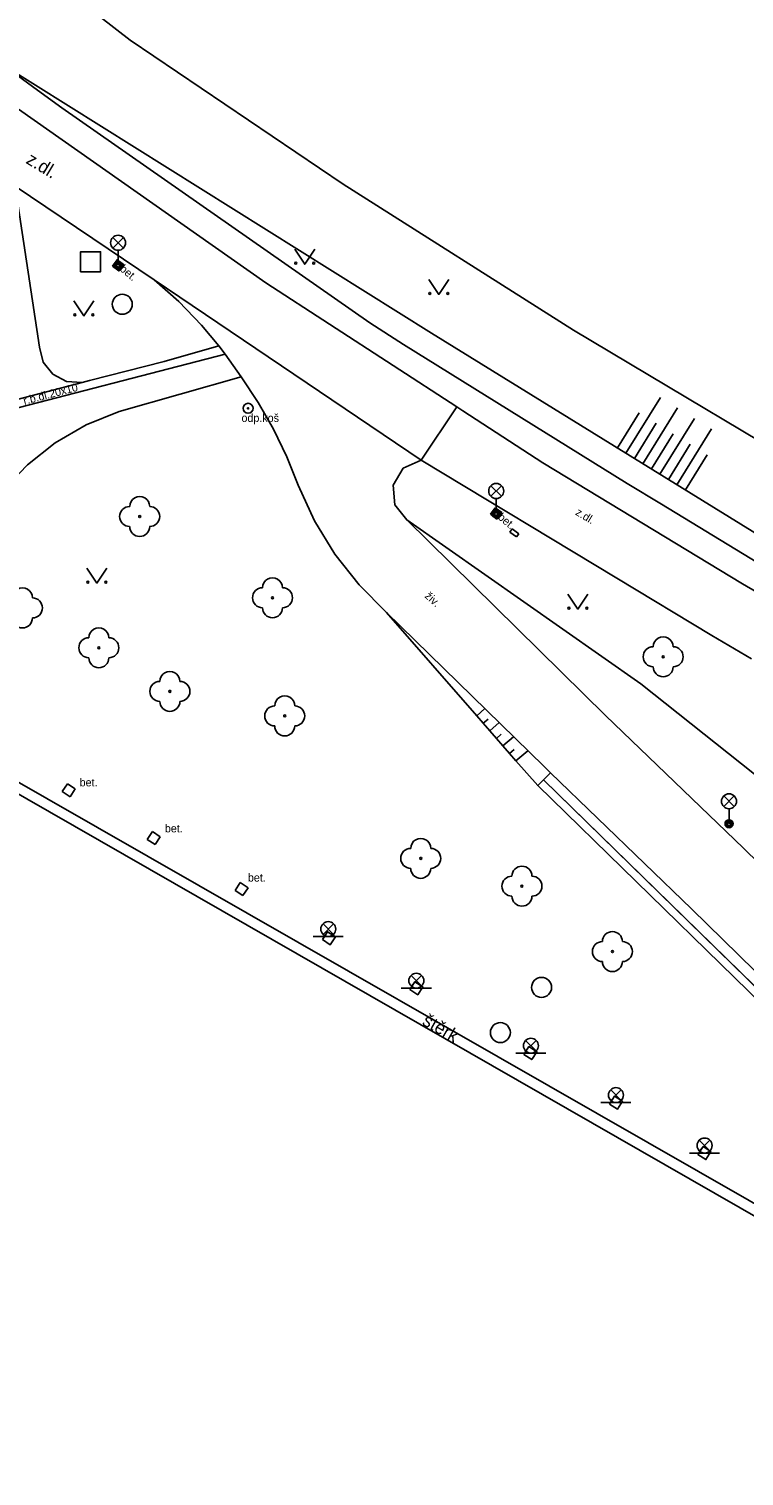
# Model space of a CAD drawing. Extents: x -598932 to -598196, y -1162207 to -1161504.
# Drawn here: x -598659.5 to -598623.8, y -1162071.6 to -1161999.2 of the extents above; entities that cross this region are included whole.
import ezdxf

# ---------------------------------------------------------------- set-up
doc = ezdxf.new("R2010")
doc.units = 0
for name, color, linetype in [('Level 22', 7, 'Continuous'), ('Level 25', 7, 'Continuous'), ('Level 26', 7, 'Continuous'), ('Level 27', 7, 'Continuous'), ('Level 33', 7, 'Continuous'), ('Level 36', 7, 'Continuous'), ('silnoproud - povrch.  znaky a  RIS  skut. velikost', 7, 'Continuous'), ('specificka linie pasportu komunikaci', 7, 'Continuous'), ('TM - budovy zdene_ betonove - VP', 7, 'Continuous'), ('TM - chodniky - VP', 7, 'Continuous'), ('TM - hladina vodniho toku_ bazenu_ nadrze', 7, 'Continuous'), ('TM - horni hrana svahu', 7, 'Continuous'), ('TM - popis povrchu', 7, 'Continuous'), ('TM - poznamka', 7, 'Continuous'), ('TM - rozhrani mezi zpev. plochami mezi sebou - VP', 7, 'Continuous'), ('TM - rozhrani ploch obecne - VP', 7, 'Continuous'), ('TM - srafovani', 7, 'Continuous'), ('TM - zabradli - VP', 7, 'Continuous')]:
    doc.layers.add(name, color=color, linetype=linetype)

msp = doc.modelspace()

# ---------------------------------------------------------------- linework, layer by layer
at = {"layer": 'Level 22'}
for centre in [(-598654.01, -1162023.59), (-598647.37, -1162027.65), (-598656.05, -1162030.15), (-598627.84, -1162030.6), (-598652.5, -1162032.33), (-598646.76, -1162033.56), (-598639.96, -1162040.68), (-598634.9, -1162042.07), (-598630.38, -1162045.34)]:
    msp.add_circle(centre, 0.05, dxfattribs=at)
for centre, start, end in [((-598654.51, -1162023.59), 89.96265, 269.96265), ((-598654.01, -1162023.09), 359.96265, 179.96265), ((-598653.51, -1162023.59), 269.96265, 89.96265), ((-598654.01, -1162024.09), 179.96265, 359.96265), ((-598647.37, -1162027.15), 359.96265, 179.96265), ((-598659.87, -1162027.66), 359.96265, 179.96265), ((-598647.87, -1162027.65), 89.96265, 269.96265), ((-598646.87, -1162027.65), 269.96265, 89.96265), ((-598659.37, -1162028.16), 269.96265, 89.96265), ((-598647.37, -1162028.15), 179.96265, 359.96265), ((-598659.87, -1162028.66), 179.96265, 359.96265), ((-598656.55, -1162030.15), 89.96265, 269.96265), ((-598656.05, -1162029.65), 359.96265, 179.96265), ((-598655.55, -1162030.15), 269.96265, 89.96265), ((-598627.84, -1162030.1), 359.96265, 179.96265), ((-598628.34, -1162030.6), 89.96265, 269.96265), ((-598627.34, -1162030.6), 269.96265, 89.96265), ((-598656.05, -1162030.65), 179.96265, 359.96265), ((-598627.84, -1162031.1), 179.96265, 359.96265), ((-598653, -1162032.33), 89.96265, 269.96265), ((-598652.5, -1162031.83), 359.96265, 179.96265), ((-598652, -1162032.33), 269.96265, 89.96265), ((-598646.76, -1162033.06), 359.96265, 179.96265), ((-598652.5, -1162032.83), 179.96265, 359.96265), ((-598647.26, -1162033.56), 89.96265, 269.96265), ((-598646.26, -1162033.56), 269.96265, 89.96265), ((-598646.76, -1162034.06), 179.96265, 359.96265), ((-598639.96, -1162040.18), 359.96265, 179.96265), ((-598640.46, -1162040.68), 89.96265, 269.96265), ((-598639.46, -1162040.68), 269.96265, 89.96265), ((-598639.96, -1162041.18), 179.96265, 359.96265), ((-598634.9, -1162041.57), 0, 180), ((-598635.4, -1162042.07), 90, 270), ((-598634.4, -1162042.07), 270, 90), ((-598634.9, -1162042.57), 180, 0), ((-598630.88, -1162045.34), 90, 270), ((-598630.38, -1162044.84), 0, 180), ((-598629.88, -1162045.34), 270, 90), ((-598630.38, -1162045.84), 180, 0)]:
    msp.add_arc(centre, 0.5, start, end, dxfattribs=at)
at = {"layer": 'Level 25'}
for radius in [0.25, 0.0303]:
    msp.add_circle((-598648.59, -1162018.18), radius, dxfattribs=at)
at = {"layer": 'Level 26'}
msp.add_lwpolyline([(-598656.96, -1162011.35), (-598655.96, -1162011.35), (-598655.96, -1162010.35), (-598656.96, -1162010.35)], close=True, dxfattribs=at)
at = {"layer": 'Level 27'}
for centre in [(-598654.88, -1162012.98), (-598633.92, -1162047.13), (-598635.98, -1162049.39)]:
    msp.add_circle(centre, 0.5, dxfattribs=at)
at = {"layer": 'Level 33'}
for p, q in [((-598655.354, -1162010.17), (-598654.824, -1162009.64)), ((-598655.354, -1162009.64), (-598654.824, -1162010.17)), ((-598655.09, -1162010.28), (-598655.09, -1162011.03)), ((-598636.454, -1162022.58), (-598635.924, -1162022.05)), ((-598636.454, -1162022.05), (-598635.924, -1162022.58)), ((-598636.19, -1162022.69), (-598636.19, -1162023.44)), ((-598624.815, -1162038.09), (-598624.285, -1162037.56)), ((-598624.815, -1162037.56), (-598624.285, -1162038.09)), ((-598624.55, -1162038.2), (-598624.55, -1162038.95)), ((-598644.845, -1162044.48), (-598644.315, -1162043.95)), ((-598644.845, -1162043.95), (-598644.315, -1162044.48)), ((-598645.33, -1162044.59), (-598643.83, -1162044.59)), ((-598640.93, -1162047.17), (-598639.43, -1162047.17)), ((-598640.445, -1162047.06), (-598639.915, -1162046.53)), ((-598640.445, -1162046.53), (-598639.915, -1162047.06)), ((-598634.715, -1162050.31), (-598634.185, -1162049.78)), ((-598634.715, -1162049.78), (-598634.185, -1162050.31)), ((-598635.2, -1162050.42), (-598633.7, -1162050.42)), ((-598630.95, -1162052.89), (-598629.45, -1162052.89)), ((-598630.465, -1162052.78), (-598629.935, -1162052.25)), ((-598630.465, -1162052.25), (-598629.935, -1162052.78)), ((-598626.035, -1162055.3), (-598625.505, -1162054.77)), ((-598626.035, -1162054.77), (-598625.505, -1162055.3)), ((-598626.52, -1162055.41), (-598625.02, -1162055.41))]:
    msp.add_line(p, q, dxfattribs=at)
for centre, radius in [((-598655.089, -1162009.905), 0.375), ((-598655.09, -1162011.03), 0.2), ((-598655.09, -1162011.03), 0.145), ((-598655.09, -1162011.03), 0.0876), ((-598636.189, -1162022.315), 0.375), ((-598636.19, -1162023.44), 0.2), ((-598636.19, -1162023.44), 0.145), ((-598636.19, -1162023.44), 0.0876), ((-598624.55, -1162037.825), 0.375), ((-598624.55, -1162038.95), 0.2), ((-598624.55, -1162038.95), 0.145), ((-598624.55, -1162038.95), 0.0876), ((-598644.58, -1162044.215), 0.375), ((-598640.18, -1162046.795), 0.375), ((-598634.45, -1162050.045), 0.375), ((-598630.2, -1162052.515), 0.375), ((-598625.77, -1162055.035), 0.375)]:
    msp.add_circle(centre, radius, dxfattribs=at)
at = {"layer": 'Level 36'}
for points in [[(-598646.26, -1162010.23), (-598645.76, -1162010.98), (-598645.26, -1162010.23)], [(-598639.56, -1162011.74), (-598639.06, -1162012.49), (-598638.56, -1162011.74)], [(-598657.3, -1162012.81), (-598656.8, -1162013.56), (-598656.3, -1162012.81)], [(-598656.65, -1162026.17), (-598656.15, -1162026.92), (-598655.65, -1162026.17)], [(-598632.6, -1162027.47), (-598632.1, -1162028.22), (-598631.6, -1162027.47)]]:
    msp.add_lwpolyline(points, dxfattribs=at)
for centre in [(-598646.21, -1162010.93), (-598645.311, -1162010.93), (-598639.51, -1162012.44), (-598638.611, -1162012.44), (-598657.25, -1162013.51), (-598656.351, -1162013.51), (-598656.6, -1162026.87), (-598655.701, -1162026.87), (-598632.55, -1162028.17), (-598631.651, -1162028.17)]:
    msp.add_circle(centre, 0.05, dxfattribs=at)
at = {"layer": 'silnoproud - povrch.  znaky a  RIS  skut. velikost'}
for points in [[(-598635.51, -1162024.37), (-598635.39, -1162024.21)], [(-598635.18, -1162024.61), (-598635.51, -1162024.37)], [(-598635.39, -1162024.21), (-598635.06, -1162024.45)], [(-598635.06, -1162024.45), (-598635.18, -1162024.61)]]:
    msp.add_lwpolyline(points, dxfattribs=at)
at = {"layer": 'specificka linie pasportu komunikaci'}
for points in [[(-598660.86, -1162000.99), (-598659.11, -1162002.28), (-598657.898, -1162003.157), (-598642.5, -1162013.91), (-598640.82, -1162014.99), (-598629.64, -1162021.94), (-598627.93, -1162022.98), (-598617.22, -1162029.49), (-598615.52, -1162030.53), (-598613.699, -1162031.635)], [(-598639.94, -1162020.77), (-598638.16, -1162018.11)], [(-598598.18, -1162071.56), (-598600.34, -1162069.418), (-598614.157, -1162055.953), (-598633.82, -1162036.75)]]:
    msp.add_lwpolyline(points, dxfattribs=at)
at = {"layer": 'TM - budovy zdene_ betonove - VP'}
msp.add_lwpolyline([(-598617.86, -1162061.66), (-598663.42, -1162035.55)], dxfattribs=at)
at = {"layer": 'TM - chodniky - VP'}
for points in [[(-598704.49, -1161968.57), (-598691.55, -1161979.22), (-598684.46, -1161984.96), (-598668.2, -1161997.51), (-598651.17, -1162009.48), (-598647.71, -1162011.91), (-598638.16, -1162018.11), (-598637.86, -1162018.3), (-598633.86, -1162020.9), (-598623.87, -1162026.95), (-598616.47, -1162031.26)], [(-598653.29, -1162011.76), (-598660.24, -1162007.07)], [(-598659.02, -1162015.12), (-598660.24, -1162007.07)], [(-598653.29, -1162011.76), (-598652.06, -1162012.84), (-598650.92, -1162014.02)], [(-598650.92, -1162014.02), (-598650.06, -1162015.06)], [(-598656.89, -1162016.89), (-598657.66, -1162016.84), (-598658.35, -1162016.48), (-598658.83, -1162015.87), (-598659.02, -1162015.12)], [(-598650.06, -1162015.06), (-598652.78, -1162015.84), (-598656.51, -1162016.79)], [(-598656.89, -1162016.89), (-598656.51, -1162016.79)], [(-598655.03, -1162018.34), (-598648.93, -1162016.61)], [(-598648.93, -1162016.61), (-598648.08, -1162017.89), (-598647.32, -1162019.22), (-598646.66, -1162020.6), (-598646.09, -1162022.03)], [(-598660.85, -1162022.29), (-598659.62, -1162021), (-598658.23, -1162019.9), (-598656.68, -1162019), (-598655.03, -1162018.34)], [(-598640.83, -1162021.18), (-598639.94, -1162020.77)], [(-598639.94, -1162020.77), (-598630.16, -1162026.68)], [(-598640.65, -1162023.76), (-598641.26, -1162023), (-598641.33, -1162022.02), (-598640.83, -1162021.18)], [(-598643.04, -1162027), (-598644.25, -1162025.47), (-598645.27, -1162023.8), (-598646.09, -1162022.03)], [(-598630.72, -1162033.53), (-598640.65, -1162023.76)], [(-598630.16, -1162026.68), (-598625.4, -1162029.53), (-598623.42, -1162030.71)], [(-598641.67, -1162028.39), (-598643.04, -1162027)], [(-598633.81, -1162036.07), (-598641.67, -1162028.39)], [(-598630.72, -1162033.53), (-598623.82, -1162040.17), (-598610.46, -1162053.25), (-598599.79, -1162063.71), (-598596.691, -1162066.802), (-598596.064, -1162067.426), (-598595.889, -1162067.601), (-598595.77, -1162067.72), (-598595.19, -1162067.952), (-598592.82, -1162068.9)], [(-598633.81, -1162036.07), (-598633.47, -1162036.4), (-598626.42, -1162043.21), (-598613.03, -1162056.32), (-598598.06, -1162071.1)], [(-598626.1, -1162055.48), (-598625.84, -1162055.09), (-598625.45, -1162055.34), (-598625.7, -1162055.74), (-598626.1, -1162055.48)]]:
    msp.add_lwpolyline(points, dxfattribs=at)
at = {"layer": 'TM - hladina vodniho toku_ bazenu_ nadrze'}
msp.add_lwpolyline([(-598613.24, -1162025.43), (-598618.24, -1162022.67), (-598632.33, -1162014.28), (-598643.84, -1162006.97), (-598654.48, -1161999.77), (-598668.82, -1161988.66), (-598680.42, -1161979.19), (-598691.8, -1161968.94), (-598710.7, -1161950.21), (-598717.792, -1161943.174), (-598718.3, -1161942.67)], dxfattribs=at)
at = {"layer": 'TM - horni hrana svahu'}
for points in [[(-598660.86, -1162000.99), (-598639.42, -1162014.42), (-598615.37, -1162029.27)], [(-598640.65, -1162023.76), (-598628.96, -1162031.96)], [(-598641.67, -1162028.39), (-598637.16, -1162033.55), (-598636.84, -1162033.92), (-598636.51, -1162034.3), (-598636.18, -1162034.68), (-598635.85, -1162035.06), (-598635.53, -1162035.43), (-598635.2, -1162035.81), (-598634.11, -1162037.04)], [(-598628.96, -1162031.96), (-598619.54, -1162039.44), (-598619.14, -1162039.75), (-598618.76, -1162040.06), (-598618.36, -1162040.37), (-598617.97, -1162040.68), (-598617.58, -1162040.99), (-598617.19, -1162041.3), (-598614.67, -1162043.3), (-598601.81, -1162052.49)]]:
    msp.add_lwpolyline(points, dxfattribs=at)
at = {"layer": 'TM - rozhrani mezi zpev. plochami mezi sebou - VP'}
for points in [[(-598653.29, -1162011.76), (-598639.94, -1162020.77)], [(-598650.06, -1162015.06), (-598649.74, -1162015.47), (-598648.93, -1162016.61)], [(-598661.47, -1162018.5), (-598649.74, -1162015.47)], [(-598661.3, -1162018.04), (-598656.89, -1162016.89)]]:
    msp.add_lwpolyline(points, dxfattribs=at)
at = {"layer": 'TM - rozhrani ploch obecne - VP'}
for points in [[(-598655.37, -1162011.08), (-598655.14, -1162010.75), (-598654.81, -1162010.99), (-598655.05, -1162011.31), (-598655.37, -1162011.08)], [(-598636.24, -1162023.16), (-598636.47, -1162023.48)], [(-598635.91, -1162023.39), (-598636.24, -1162023.16)], [(-598636.47, -1162023.48), (-598636.15, -1162023.72)], [(-598636.15, -1162023.72), (-598635.91, -1162023.39)], [(-598618.6, -1162060.62), (-598663.62, -1162034.85), (-598664.81, -1162036.8), (-598668.78, -1162034.54), (-598672.16, -1162040.45)], [(-598657.88, -1162037.34), (-598657.62, -1162036.95)], [(-598657.23, -1162037.2), (-598657.62, -1162036.95)], [(-598599.69, -1162070.69), (-598614.45, -1162056.23), (-598634.11, -1162037.04), (-598633.82, -1162036.75)], [(-598633.82, -1162036.75), (-598633.47, -1162036.4)], [(-598657.48, -1162037.6), (-598657.88, -1162037.34)], [(-598657.48, -1162037.6), (-598657.23, -1162037.2)], [(-598653.63, -1162039.73), (-598653.37, -1162039.34)], [(-598653.23, -1162039.99), (-598653.63, -1162039.73)], [(-598652.98, -1162039.6), (-598653.37, -1162039.34)], [(-598653.23, -1162039.99), (-598652.98, -1162039.6)], [(-598649.24, -1162042.29), (-598648.98, -1162041.89)], [(-598648.59, -1162042.15), (-598648.98, -1162041.89)], [(-598648.85, -1162042.54), (-598649.24, -1162042.29)], [(-598648.85, -1162042.54), (-598648.59, -1162042.15)], [(-598644.87, -1162044.74), (-598644.62, -1162044.35), (-598644.22, -1162044.6), (-598644.48, -1162045), (-598644.87, -1162044.74)], [(-598640.5, -1162047.24), (-598640.25, -1162046.85), (-598639.85, -1162047.11), (-598640.11, -1162047.5), (-598640.5, -1162047.24)], [(-598634.81, -1162050.49), (-598634.55, -1162050.09), (-598634.15, -1162050.35), (-598634.41, -1162050.74), (-598634.81, -1162050.49)], [(-598630.53, -1162052.96), (-598630.27, -1162052.56), (-598629.88, -1162052.82), (-598630.13, -1162053.22), (-598630.53, -1162052.96)]]:
    msp.add_lwpolyline(points, dxfattribs=at)
at = {"layer": 'TM - srafovani'}
for points in [[(-598627.98, -1162017.64), (-598629.7, -1162020.42)], [(-598627.13, -1162018.16), (-598628.85, -1162020.95)], [(-598629.04, -1162018.41), (-598630.13, -1162020.16)], [(-598628.19, -1162018.93), (-598629.27, -1162020.69)], [(-598626.28, -1162018.69), (-598628, -1162021.47)], [(-598627.34, -1162019.46), (-598628.42, -1162021.21)], [(-598625.43, -1162019.21), (-598627.15, -1162022)], [(-598626.49, -1162019.98), (-598627.57, -1162021.74)], [(-598625.64, -1162020.51), (-598626.72, -1162022.26)], [(-598636.75, -1162033.19), (-598637.16, -1162033.55)], [(-598636.59, -1162033.72), (-598636.84, -1162033.92)], [(-598636.04, -1162033.89), (-598636.51, -1162034.3)], [(-598635.94, -1162034.47), (-598636.18, -1162034.68)], [(-598635.32, -1162034.6), (-598635.85, -1162035.06)], [(-598635.29, -1162035.23), (-598635.53, -1162035.43)], [(-598634.6, -1162035.3), (-598635.2, -1162035.81)]]:
    msp.add_lwpolyline(points, dxfattribs=at)
at = {"layer": 'TM - zabradli - VP'}
msp.add_lwpolyline([(-598633.82, -1162036.75), (-598614.17, -1162055.95), (-598599.48, -1162070.6)], dxfattribs=at)

# ---------------------------------------------------------------- texts
at = {"layer": 'TM - popis povrchu'}
for s, height, rotation, p in [('z.dl.', 0.65, 328.81, (-598659.74, -1162005.9)), ('bet.', 0.4, 320, (-598655.04, -1162011.27)), ('r.b.dl.20x10', 0.4, 14.72618, (-598659.77, -1162018.01)), ('z.dl.', 0.4, 328.94753, (-598632.26, -1162023.48)), ('bet.', 0.4, 320, (-598636.14, -1162023.68)), ('živ.', 0.4, 317.92312, (-598639.79, -1162027.61)), ('bet.', 0.4, 359.96271, (-598657.01, -1162037.08)), ('bet.', 0.4, 359.96271, (-598652.75, -1162039.38)), ('bet.', 0.4, 359.96271, (-598648.6, -1162041.84)), ('štěrk', 0.65, 330.22, (-598639.93, -1162048.97))]:
    msp.add_text(s, height=height, rotation=rotation, dxfattribs=at).set_placement(p)
at = {"layer": 'TM - poznamka'}
msp.add_text('odp.koš', height=0.4, rotation=359.96271, dxfattribs=at).set_placement((-598648.92, -1162018.86))

doc.saveas('drawing.dxf')
